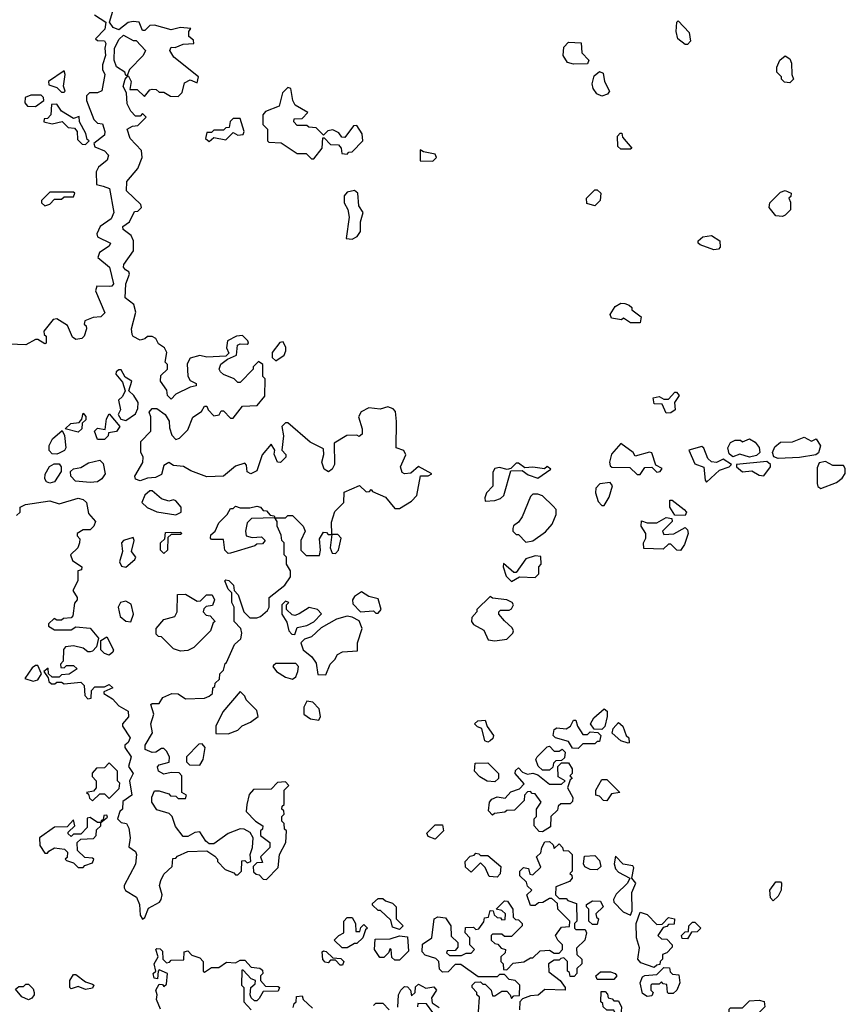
# Model space of a CAD drawing. Extents: x 2769579 to 2883812, y 684207 to 828660.
# Tile 475 of 505: x 2827909 to 2831378, y 809265 to 813405. Entities that reach past the tile are written whole.
import ezdxf

# ---------------------------------------------------------------- set-up
doc = ezdxf.new("R2010")
doc.units = 0

msp = doc.modelspace()

# ---------------------------------------------------------------- linework, layer by layer
at = {"layer": '0CON02XD'}
for points in [[(2828425, 809622.5), (2828435, 809630), (2828450.5, 809669.5), (2828495.8, 809694.2), (2828503.3, 809705), (2828506.7, 809725), (2828496.7, 809765), (2828501.2, 809785), (2828515, 809812.5), (2828550, 809845), (2828551.7, 809878.3), (2828565, 809880), (2828571.7, 809888.3), (2828615, 809907.5), (2828695, 809910), (2828728.3, 809888.3), (2828740, 809875), (2828740, 809865), (2828771.7, 809831.7), (2828808.3, 809818.3), (2828815, 809810), (2828825, 809810), (2828840, 809825), (2828841.7, 809868.3), (2828855, 809870), (2828865, 809860), (2828880, 809865), (2828877.5, 809895), (2828887.5, 809925), (2828890, 809965), (2828877, 809987), (2828851.7, 810001.7), (2828835, 810002.5), (2828785, 809983.3), (2828725, 809940), (2828705, 809940), (2828690.7, 809950.7), (2828665, 809990), (2828645, 809987.5), (2828615, 809970), (2828595, 809970), (2828563, 810013), (2828550, 810055), (2828537, 810067), (2828485, 810082.5), (2828463.8, 810115), (2828463.9, 810136.1), (2828475, 810162.5), (2828495, 810162.5), (2828535, 810150), (2828541.7, 810141.7), (2828565, 810140), (2828575, 810130), (2828605, 810130), (2828610, 810145), (2828590, 810155), (2828590, 810225), (2828578.3, 810238.3), (2828545, 810240), (2828515, 810233.3), (2828491.2, 810245), (2828487, 810263), (2828495, 810272.5), (2828537, 810283), (2828537.5, 810305), (2828525, 810330), (2828515, 810340), (2828505, 810340), (2828480, 810325), (2828465, 810323.3), (2828436.1, 810336.1), (2828436.2, 810355), (2828467, 810407), (2828460, 810445), (2828472.5, 810485), (2828460, 810525), (2828465, 810530), (2828495, 810530), (2828510, 810555), (2828548.3, 810571.7), (2828575, 810570), (2828605, 810550), (2828685, 810552.5), (2828705, 810560), (2828718.3, 810571.7), (2828720, 810595), (2828728.3, 810601.7), (2828730, 810615), (2828748.3, 810631.7), (2828750, 810655), (2828765, 810670), (2828771.7, 810698.3), (2828778.3, 810701.7), (2828811.7, 810778.3), (2828838.3, 810801.7), (2828842.5, 810825), (2828837.5, 810845), (2828810, 810875), (2828810, 810935), (2828800, 810955), (2828800, 810995), (2828785, 811010), (2828770, 811045), (2828775, 811050), (2828787, 811047), (2828807, 811027), (2828810, 811005), (2828827, 810987), (2828850, 810915), (2828875, 810890), (2828905, 810890), (2828920, 810895), (2828949.3, 810920.7), (2828957.5, 810935), (2828957.5, 810975), (2829023, 811027), (2829047, 811063), (2829047, 811087), (2829030, 811115), (2829030, 811145), (2829020, 811155), (2829020, 811205), (2829010, 811215), (2829007, 811237), (2828990, 811275), (2828990, 811295), (2828980, 811310), (2829025, 811310), (2829035, 811320), (2829055, 811320), (2829100, 811275), (2829107.5, 811255), (2829090, 811215), (2829090, 811175), (2829111.7, 811151.7), (2829168.3, 811151.7), (2829172.5, 811175), (2829168.3, 811221.7), (2829185, 811250), (2829198.3, 811248.3), (2829205, 811240), (2829220, 811240), (2829212.5, 811185), (2829221.7, 811161.7), (2829235, 811160), (2829247.5, 811175), (2829260, 811225), (2829245, 811240), (2829220, 811240), (2829218.3, 811291.7), (2829233, 811337), (2829270, 811375), (2829271.7, 811418.3), (2829337, 811447), (2829365, 811420), (2829378.3, 811421.7), (2829385, 811430), (2829391.7, 811421.7), (2829445, 811397.5), (2829485, 811350), (2829505, 811350), (2829555, 811380), (2829577.5, 811405), (2829593.3, 811486.7), (2829625, 811487.5), (2829640, 811495), (2829585, 811526.7), (2829552.3, 811497.7), (2829525, 811495.8), (2829515, 811501.2), (2829508.6, 811525), (2829531.2, 811575), (2829523.3, 811593.3), (2829490, 811605), (2829492.5, 811715), (2829487.5, 811757.5), (2829478.3, 811768.3), (2829455, 811777.5), (2829423, 811767), (2829375, 811773.3), (2829343.6, 811756.4), (2829332.5, 811735), (2829347.5, 811685), (2829348.3, 811661.7), (2829335, 811652.5), (2829325, 811657.5), (2829283, 811657), (2829230, 811625), (2829231.2, 811535), (2829222, 811515), (2829205.8, 811504.2), (2829188, 811515), (2829178.8, 811545), (2829187, 811577), (2829185, 811600), (2829129.3, 811629.3), (2829035, 811710), (2829025, 811710), (2829010, 811695), (2829017.5, 811655), (2829010, 811595), (2829027, 811577), (2829027.5, 811565), (2829005, 811542.5), (2828992.5, 811545), (2828978.3, 811578.3), (2828980, 811595), (2828965, 811620), (2828927.5, 811575), (2828905, 811507.5), (2828880, 811495), (2828864.1, 811504.1), (2828861.7, 811531.7), (2828855, 811540), (2828815, 811527.5), (2828765, 811486), (2828695, 811483.3), (2828628.3, 811508.3), (2828597, 811527), (2828555, 811530), (2828535, 811542.5), (2828515, 811530), (2828505, 811492.5), (2828479.3, 811480.7), (2828445, 811477.5), (2828415, 811466.7), (2828395, 811473.3), (2828392.5, 811485), (2828426.4, 811543.6), (2828427.5, 811565), (2828417, 811587), (2828418.3, 811631.7), (2828460, 811675), (2828460, 811735), (2828452.5, 811755), (2828465, 811770), (2828485, 811770), (2828520, 811745), (2828537, 811717), (2828538.3, 811688.3), (2828548.3, 811658.3), (2828565, 811640), (2828580, 811645), (2828615, 811680), (2828636.4, 811733.6), (2828673, 811757), (2828685, 811780), (2828695, 811780), (2828700, 811765), (2828725, 811740), (2828747, 811743), (2828755, 811760), (2828765, 811760), (2828795, 811730), (2828805, 811730), (2828845, 811780), (2828907, 811783), (2828938.3, 811821.7), (2828940, 811895), (2828930, 811905), (2828930, 811955), (2828911.7, 811968.3), (2828890, 811945), (2828890, 811935), (2828835, 811880), (2828825, 811880), (2828810, 811895), (2828765, 811913.3), (2828752.5, 811925), (2828746.7, 811935), (2828753.6, 811956.4), (2828781.7, 811978.3), (2828820, 811995), (2828823.6, 812036.4), (2828835, 812042.5), (2828865, 812040), (2828870, 812045), (2828867.5, 812055), (2828845, 812076.7), (2828820, 812075), (2828782.5, 812055), (2828777.5, 812025), (2828787.5, 812002.5), (2828775, 811990), (2828695, 811986.7), (2828665, 811992.5), (2828625, 811982.5), (2828612.3, 811957.7), (2828615.8, 811905.8), (2828625, 811887.5), (2828650, 811875), (2828650, 811865), (2828625, 811860), (2828565, 811830), (2828545, 811810), (2828530, 811825), (2828527, 811847), (2828500, 811885), (2828501.7, 811908.3), (2828530, 811935), (2828530, 811955), (2828520, 811965), (2828527.5, 812005), (2828517.5, 812025), (2828492.3, 812042.3), (2828480, 812065), (2828465, 812072.5), (2828445, 812072.5), (2828435, 812062.5), (2828415, 812057.5), (2828385, 812073.3), (2828381.2, 812081.2), (2828378.8, 812105), (2828396.7, 812175), (2828388, 812208), (2828352.5, 812235), (2828354.2, 812295), (2828370, 812335), (2828366.7, 812345), (2828353.6, 812353.6), (2828344.3, 812365), (2828345.6, 812375), (2828387, 812433), (2828387.5, 812475), (2828377.7, 812497.7), (2828343.2, 812523.2), (2828342, 812535), (2828370, 812555), (2828391.7, 812598.3), (2828405, 812600), (2828420, 812615), (2828418.3, 812628.3), (2828357.5, 812685), (2828358.8, 812725), (2828405, 812780), (2828423.3, 812825), (2828420, 812855), (2828372.5, 812905), (2828360, 812945), (2828383, 812957), (2828405, 812960), (2828440, 812995), (2828425, 813010), (2828415, 813000), (2828395, 813000), (2828375, 813020), (2828360.7, 813050.7), (2828357.5, 813097.5), (2828343.9, 813123.9), (2828352.5, 813155), (2828365, 813170), (2828377.5, 813145), (2828371.7, 813111.7), (2828401.7, 813111.7), (2828432.5, 813082.5), (2828455, 813110), (2828465, 813112.5), (2828481.7, 813111.7), (2828495, 813100), (2828515, 813100), (2828543, 813083), (2828575, 813082.5), (2828591.7, 813098.3), (2828600.7, 813139.3), (2828625, 813152.5), (2828655, 813140), (2828660, 813165), (2828557, 813247), (2828540, 813275), (2828545, 813290), (2828561.7, 813288.3), (2828595, 813302.5), (2828640, 813305), (2828638.3, 813318.3), (2828620, 813335), (2828620, 813355), (2828628.3, 813368.3), (2828585, 813372.5), (2828545, 813362.5), (2828475, 813382.5), (2828455, 813380), (2828435, 813360), (2828425, 813360), (2828410, 813395), (2828385, 813397.5), (2828365, 813392.5), (2828325, 813362.5), (2828301.9, 813371.9), (2828286.2, 813395), (2828308.3, 813468.3)], [(2828222.5, 813425), (2828270, 813395), (2828266, 813365), (2828227.5, 813325), (2828235, 813317.5), (2828265, 813316), (2828271.2, 813305), (2828266.2, 813285), (2828269.2, 813255), (2828256, 813215), (2828256.7, 813195), (2828266, 813175), (2828254.1, 813105.9), (2828235, 813098), (2828202.5, 813097.5), (2828190, 813085), (2828190, 813065), (2828220, 812985), (2828235, 812970), (2828256.7, 812966.7), (2828266.7, 812935), (2828265, 812920), (2828220, 812885), (2828225, 812870), (2828265, 812853.3), (2828281.2, 812835), (2828275.6, 812814.4), (2828240, 812785), (2828230, 812765), (2828231.7, 812711.7), (2828260, 812705), (2828286.7, 812695), (2828304.4, 812595), (2828292.5, 812567.5), (2828246.7, 812535), (2828232.5, 812505), (2828235, 812492.5), (2828290, 812465), (2828285, 812452.5), (2828243.6, 812426.4), (2828237.5, 812405), (2828286.2, 812365), (2828302.9, 812295), (2828295.5, 812284.5), (2828285, 812282.9), (2828232.5, 812285), (2828226.7, 812265), (2828267, 812173), (2828250, 812155), (2828217, 812153), (2828181.7, 812138.3), (2828180, 812125), (2828188.3, 812118.3), (2828190, 812105), (2828180, 812075), (2828170, 812065), (2828145, 812060), (2828130.7, 812070.7), (2828109.3, 812119.3), (2828065, 812147.5), (2828050, 812145), (2828010, 812095), (2828011.7, 812081.7), (2828020, 812075), (2828020, 812045), (2828015, 812042.5), (2827985, 812060), (2827975, 812060), (2827935, 812037.5), (2827865, 812040)], [(2830715, 813300), (2830705, 813300), (2830673.3, 813325), (2830666.7, 813355), (2830670, 813395), (2830675, 813400), (2830721.7, 813351.7), (2830727.5, 813315), (2830715, 813300)], [(2828360, 813170), (2828355, 813170), (2828350, 813185), (2828315, 813206.2), (2828305.6, 813235), (2828307.5, 813285), (2828326.4, 813323.6), (2828345, 813340), (2828385, 813317.5), (2828397.5, 813317.5), (2828437.5, 813275), (2828427.5, 813255), (2828370, 813195), (2828360, 813170)], [(2830235, 813217.5), (2830210, 813225), (2830192.5, 813255), (2830195, 813290), (2830215, 813310), (2830268.3, 813308.3), (2830270, 813265), (2830300, 813235), (2830295, 813220), (2830235, 813217.5)], [(2831145, 813140), (2831121.7, 813141.7), (2831110, 813155), (2831110, 813165), (2831090, 813185), (2831090, 813205), (2831102.5, 813235), (2831125, 813252.5), (2831145, 813240), (2831151.7, 813221.7), (2831152.5, 813175), (2831160, 813155), (2831145, 813140)], [(2828095, 813100), (2828100, 813105), (2828092.5, 813125), (2828100, 813175), (2828095, 813190), (2828030, 813145), (2828031.7, 813131.7), (2828065, 813120), (2828085, 813100), (2828095, 813100)], [(2830355, 813083.3), (2830333.6, 813093.6), (2830317.5, 813115), (2830313.3, 813135), (2830321.7, 813168.3), (2830345, 813187.5), (2830360.7, 813180.7), (2830366.2, 813145), (2830386.7, 813105), (2830378.3, 813091.7), (2830355, 813083.3)], [(2829145, 812820), (2829180, 812865), (2829181.7, 812908.3), (2829188.3, 812908.3), (2829215, 812880), (2829248.3, 812878.3), (2829260, 812865), (2829261.7, 812841.7), (2829285, 812840), (2829291.7, 812848.3), (2829305, 812850), (2829350, 812895), (2829347.5, 812925), (2829325, 812960), (2829311.7, 812958.3), (2829275, 812910), (2829261.7, 812911.7), (2829249.3, 812929.3), (2829225, 812942.5), (2829203, 812937), (2829185, 812920), (2829155, 812950), (2829123, 812953), (2829115, 812960), (2829075, 812960), (2829060, 812975), (2829061.7, 812988.3), (2829095, 812990), (2829120, 813015), (2829066.1, 813046.1), (2829056.7, 813065), (2829047.5, 813115), (2829035, 813120), (2829013, 813097), (2828998.3, 813041.7), (2828941.7, 813018.3), (2828930, 813005), (2828930, 812965), (2828950, 812945), (2828950, 812895), (2828955, 812890), (2829007, 812887), (2829075, 812842.5), (2829111.7, 812841.7), (2829135, 812820), (2829145, 812820)], [(2827975, 813040), (2828010, 813065), (2828008.3, 813078.3), (2827998.3, 813088.3), (2827955, 813087.5), (2827931.7, 813078.3), (2827930, 813055), (2827941.7, 813041.7), (2827975, 813040)], [(2828185, 812880), (2828200, 812895), (2828191.7, 812901.7), (2828187, 812927), (2828160, 812975), (2828158.3, 812998.3), (2828135, 812990), (2828085, 813020), (2828065, 813050), (2828041.7, 813048.3), (2828040, 813005), (2828025, 812990), (2828011.7, 812988.3), (2828010, 812975), (2828045, 812967.5), (2828087, 812977), (2828111.7, 812951.7), (2828138.3, 812948.3), (2828150, 812935), (2828151.7, 812901.7), (2828171.7, 812881.7), (2828185, 812880)], [(2828705, 812892.5), (2828725, 812910), (2828775, 812900), (2828805, 812930), (2828825, 812920), (2828848.3, 812921.7), (2828852.5, 812935), (2828835, 812990), (2828805, 812990), (2828793, 812977), (2828788.3, 812951.7), (2828775, 812950), (2828765, 812940), (2828725, 812940), (2828715, 812930), (2828695, 812930), (2828690, 812905), (2828705, 812892.5)], [(2830475, 812860), (2830435, 812860), (2830421.7, 812871.7), (2830420, 812915), (2830431.7, 812928.3), (2830438.3, 812928.3), (2830441.7, 812911.7), (2830480, 812865), (2830475, 812860)], [(2829645, 812810), (2829660, 812825), (2829655, 812840), (2829605, 812850), (2829591.7, 812858.3), (2829591.7, 812811.7), (2829645, 812810)], [(2829305, 812482.5), (2829326.4, 812493.6), (2829340, 812515), (2829340, 812555), (2829352.5, 812595), (2829333, 812623), (2829330, 812675), (2829315, 812687.5), (2829285, 812680), (2829272.5, 812665), (2829272.5, 812635), (2829287, 812607), (2829292.5, 812575), (2829280, 812485), (2829305, 812482.5)], [(2830325, 812622.5), (2830291.7, 812631.7), (2830290, 812655), (2830325, 812690), (2830335, 812690), (2830350, 812675), (2830347.5, 812645), (2830325, 812622.5)], [(2831113, 812577), (2831085, 812580), (2831057.5, 812615), (2831060, 812635), (2831105, 812680), (2831125, 812687.5), (2831150, 812675), (2831148.3, 812661.7), (2831140, 812655), (2831147.5, 812637.5), (2831147.5, 812605), (2831125, 812582.5), (2831113, 812577)], [(2828015, 812622.5), (2828035, 812630), (2828055, 812650), (2828085, 812650), (2828095, 812660), (2828135, 812660), (2828140, 812675), (2828135, 812680), (2828035, 812680), (2828000, 812645), (2828000, 812635), (2828015, 812622.5)], [(2830825, 812437.5), (2830768.3, 812458.3), (2830760, 812465), (2830760, 812475), (2830778.3, 812491.7), (2830815, 812497.5), (2830850, 812475), (2830851.7, 812448.3), (2830845, 812440), (2830825, 812437.5)], [(2830515, 812130), (2830475, 812130), (2830445, 812150), (2830437.5, 812142.5), (2830395, 812150), (2830390, 812165), (2830410.7, 812199.3), (2830435, 812212.5), (2830451.7, 812211.7), (2830470, 812205), (2830480, 812195), (2830480, 812185), (2830520, 812155), (2830515, 812130)], [(2828985, 811970), (2829020, 811995), (2829027, 812013), (2829027, 812027), (2829015, 812050), (2829001.7, 812048.3), (2828970, 812005), (2828970, 811985), (2828985, 811970)], [(2828355, 811720), (2828395, 811747.5), (2828405, 811770), (2828406, 811795), (2828388.8, 811825), (2828367.5, 811845), (2828379.2, 811885), (2828351.7, 811901.7), (2828335, 811933.3), (2828325, 811933.3), (2828313.8, 811925), (2828312, 811915), (2828340.8, 811880.8), (2828352.5, 811845), (2828340, 811820), (2828323.3, 811805), (2828332.5, 811765), (2828322.9, 811745), (2828334, 811725), (2828355, 811720)], [(2830625, 811750), (2830608.3, 811788.3), (2830575, 811790), (2830570, 811815), (2830595, 811820), (2830615, 811810), (2830635, 811810), (2830661.7, 811838.3), (2830668.3, 811838.3), (2830680, 811825), (2830660, 811795), (2830662.5, 811765), (2830645, 811752.5), (2830625, 811750)], [(2828155, 811670), (2828100, 811685), (2828123, 811707), (2828158.3, 811711.7), (2828170, 811725), (2828175, 811750), (2828187, 811737), (2828187, 811723), (2828171.7, 811708.3), (2828170, 811685), (2828155, 811670)], [(2828265, 811640), (2828235, 811640), (2828222.5, 811675), (2828235, 811687.5), (2828268.3, 811681.7), (2828273.6, 811726.4), (2828285, 811747.5), (2828330, 811695), (2828315, 811674), (2828281.7, 811668.3), (2828280, 811655), (2828265, 811640)], [(2828065, 811577.5), (2828045, 811580), (2828033, 811593), (2828032.5, 811615), (2828047, 811643), (2828087.5, 811677.5), (2828096.7, 811656.7), (2828102.5, 811605), (2828096.4, 811593.6), (2828075, 811582.5), (2828065, 811577.5)], [(2831095, 811559.5), (2831077.4, 811567.4), (2831071.4, 811585), (2831081.1, 811608.9), (2831105, 811628.8), (2831155, 811630), (2831205, 811650), (2831235, 811633.3), (2831255, 811642.5), (2831273.8, 811613.8), (2831265, 811583.8), (2831254.2, 811575.8), (2831185, 811564.4), (2831095, 811559.5)], [(2830502.7, 811492.7), (2830515, 811493.3), (2830535, 811522), (2830565, 811523.3), (2830585, 811502.5), (2830600, 811505), (2830608.3, 811518.3), (2830581.7, 811531.7), (2830565, 811583.3), (2830555, 811586.2), (2830495, 811570), (2830486.7, 811585), (2830435, 811622.5), (2830395, 811577.5), (2830386.2, 811545), (2830389.3, 811529.3), (2830397, 811523), (2830472.3, 811522.3), (2830502.7, 811492.7)], [(2830795, 811460), (2830849.3, 811510.7), (2830890, 811525), (2830900, 811535), (2830865, 811556.7), (2830836.4, 811543.6), (2830815, 811546.2), (2830799.5, 811559.5), (2830783.6, 811603.6), (2830775, 811610), (2830720, 811595), (2830745, 811537.5), (2830783, 811523), (2830788.3, 811468.3), (2830795, 811460)], [(2830975, 811565.7), (2830935, 811577.5), (2830905, 811567.5), (2830889.7, 811579.7), (2830884, 811605), (2830895, 811626.7), (2830915, 811637.5), (2830937, 811637), (2830945, 811630), (2830975, 811642.5), (2830999.3, 811629.3), (2831015.8, 811605.8), (2831018.8, 811585), (2831005, 811572.5), (2830975, 811565.7)], [(2828035, 811455.7), (2828021.7, 811461.7), (2828014.3, 811475), (2828015.8, 811494.2), (2828033.3, 811526.7), (2828053, 811537), (2828075, 811537.5), (2828082.5, 811525), (2828083.3, 811505), (2828055, 811462), (2828035, 811455.7)], [(2828205, 811458.9), (2828142.5, 811465), (2828123.3, 811485), (2828122.5, 811505), (2828135, 811516.7), (2828165, 811522.5), (2828198.3, 811541.7), (2828245, 811553.3), (2828259.5, 811539.5), (2828268, 811495), (2828253.8, 811475), (2828235, 811462.5), (2828205, 811458.9)], [(2829865, 811380), (2829905, 811383.3), (2829928.3, 811391.7), (2829942.5, 811405), (2829971.7, 811508.3), (2830019.3, 811509.3), (2830045, 811491.2), (2830085, 811477.5), (2830140, 811515), (2830125, 811526.7), (2830113, 811517), (2830065, 811523.3), (2830030.7, 811520.7), (2830005, 811540), (2829995, 811540), (2829971.7, 811518.3), (2829957, 811513), (2829925, 811522.5), (2829905, 811517.5), (2829897, 811503), (2829896.4, 811443.6), (2829870, 811415), (2829862.5, 811395), (2829865, 811380)], [(2831035, 811486.7), (2831063.8, 811525), (2831063.8, 811535), (2831047.3, 811547.3), (2830920, 811535), (2830920, 811525), (2830945, 811503.3), (2830985, 811507.5), (2831015, 811490), (2831035, 811486.7)], [(2831275, 811433.8), (2831341.2, 811458.8), (2831365, 811476.7), (2831377, 811497), (2831377.5, 811517.5), (2831370, 811530), (2831325, 811530), (2831295, 811546.7), (2831268.3, 811541.7), (2831259.3, 811520.7), (2831258.8, 811455), (2831261.7, 811441.7), (2831275, 811433.8)], [(2830365, 811362.5), (2830385, 811397.5), (2830400, 811445), (2830389.3, 811459.3), (2830346, 811454), (2830328.8, 811435), (2830328, 811415), (2830339.2, 811379.2), (2830355, 811362.5), (2830365, 811362.5)], [(2828565, 811322.5), (2828587.5, 811335), (2828587.5, 811355), (2828565, 811382.5), (2828555, 811386.7), (2828535, 811381.2), (2828505, 811390.8), (2828465, 811423.8), (2828455, 811423.8), (2828434.2, 811405.8), (2828422.5, 811375), (2828444.3, 811354.3), (2828485, 811336.2), (2828565, 811322.5)], [(2830035, 811207.5), (2830065, 811213.3), (2830118, 811252), (2830146.4, 811283.6), (2830162.5, 811325), (2830162.5, 811345), (2830149.5, 811359.5), (2830105, 811402.5), (2830085, 811410), (2830065, 811410), (2830055, 811400), (2830020, 811315), (2830005, 811292.5), (2829983.6, 811276.4), (2829980, 811265), (2829980, 811255), (2829995, 811240), (2830005, 811240), (2830035, 811207.5)], [(2827895, 811320), (2827910, 811335), (2827910, 811355), (2827933.6, 811366.4), (2828035, 811382.5), (2828075, 811370), (2828155, 811392.5), (2828175, 811387.5), (2828190, 811375), (2828198.3, 811328.3), (2828227.5, 811295), (2828220, 811275), (2828205, 811260), (2828175, 811260), (2828150, 811245), (2828150, 811235), (2828161.7, 811221.7), (2828160, 811205), (2828152.5, 811185), (2828122.5, 811155), (2828130.7, 811130.7), (2828170, 811105), (2828168.3, 811091.7), (2828153, 811087), (2828152.5, 811045), (2828132.5, 811005), (2828150, 810975), (2828150, 810965), (2828138.3, 810951.7), (2828131.7, 810898.3), (2828125, 810890), (2828093, 810887), (2828085, 810880), (2828065, 810880), (2828053, 810887), (2828030, 810865), (2828030, 810855), (2828055, 810840), (2828125, 810840), (2828145, 810852.5), (2828205, 810846.7), (2828240, 810805), (2828231.7, 810768.3), (2828215, 810750), (2828205, 810747.5), (2828195, 810747.5), (2828175, 810762.5), (2828135, 810772.5), (2828101.7, 810768.3), (2828093.3, 810756.7), (2828091.7, 810708.3), (2828080, 810695), (2828081.7, 810681.7), (2828095, 810680), (2828105, 810690), (2828135, 810690), (2828150, 810675), (2828117, 810653), (2828085, 810650), (2828075, 810640), (2828045, 810640), (2828030, 810655), (2828028.3, 810678.3), (2828010, 810665), (2828028.3, 810638.3), (2828031.7, 810621.7), (2828043, 810613), (2828057, 810613), (2828065, 810620), (2828085, 810620), (2828095, 810612.5), (2828165, 810620), (2828180, 810605), (2828183, 810563), (2828195, 810550), (2828208.3, 810551.7), (2828210, 810585), (2828225, 810600), (2828265, 810600), (2828285, 810610), (2828300, 810595), (2828261.7, 810578.3), (2828261.7, 810571.7), (2828299.3, 810549.3), (2828325, 810520), (2828365, 810497.5), (2828366.4, 810473.6), (2828340, 810445), (2828340, 810435), (2828372.9, 810385), (2828365, 810366.2), (2828350, 810355), (2828350, 810345), (2828377.5, 810305), (2828366.2, 810265), (2828385.7, 810235), (2828370, 810205), (2828380, 810145), (2828341.7, 810118.3), (2828340, 810085), (2828330, 810075), (2828320, 810045), (2828335, 810030), (2828357.5, 810025), (2828367.5, 810005), (2828372.5, 809965), (2828367.5, 809927.5), (2828395, 809908), (2828399.2, 809895), (2828395.8, 809854.2), (2828347.5, 809765), (2828347.5, 809755), (2828353.6, 809743.6), (2828399.2, 809715), (2828412, 809685), (2828415, 809640), (2828425, 809622.5)], [(2828785, 811160), (2828770, 811175), (2828765, 811220), (2828715, 811220), (2828710, 811225), (2828711.7, 811238.3), (2828730, 811255), (2828745, 811290), (2828780, 811325), (2828795, 811350), (2828805, 811350), (2828815, 811360), (2828835, 811352.5), (2828875, 811352.5), (2828905, 811360), (2828920, 811355), (2828931.7, 811341.7), (2828945, 811340), (2828961.7, 811321.7), (2828978.3, 811318.3), (2828980, 811310), (2828883, 811307), (2828865, 811290), (2828857.5, 811255), (2828860, 811235), (2828885, 811227.5), (2828925, 811230), (2828940, 811215), (2828928.3, 811201.7), (2828905, 811200), (2828897, 811193), (2828795, 811162.5), (2828785, 811160)], [(2830705, 811320), (2830661.7, 811321.7), (2830640, 811355), (2830640, 811385), (2830650, 811385), (2830700, 811345), (2830710, 811335), (2830705, 811320)], [(2830685, 811172.5), (2830670, 811175), (2830645, 811200), (2830635, 811200), (2830611.7, 811178.3), (2830531.7, 811181.7), (2830530, 811205), (2830540, 811225), (2830540, 811245), (2830520, 811275), (2830521.7, 811298.3), (2830545, 811290), (2830585, 811290), (2830625, 811312.5), (2830648.3, 811308.3), (2830650, 811295), (2830610, 811255), (2830615, 811240), (2830657, 811243), (2830705, 811270), (2830715, 811260), (2830717.5, 811245), (2830701.7, 811198.3), (2830685, 811172.5)], [(2828515, 811160), (2828500, 811175), (2828500, 811205), (2828518.3, 811221.7), (2828521.7, 811248.3), (2828585, 811250), (2828590, 811245), (2828585, 811240), (2828545, 811240), (2828531.7, 811228.3), (2828530, 811175), (2828515, 811160)], [(2828355, 811102.5), (2828392.5, 811135), (2828396.2, 811145), (2828378.3, 811168.3), (2828390, 811215), (2828385, 811227.5), (2828345, 811215.8), (2828336, 811205), (2828340.7, 811169.3), (2828327.5, 811125), (2828337, 811107), (2828355, 811102.5)], [(2829975, 811043.3), (2830008.3, 811061.7), (2830075, 811060), (2830090, 811075), (2830090, 811105), (2830100, 811115), (2830098.3, 811148.3), (2830075, 811150), (2830035, 811137.5), (2829995, 811080), (2829985, 811080), (2829941.7, 811118.3), (2829940, 811105), (2829952.5, 811065), (2829975, 811043.3)], [(2828585, 810750), (2828555, 810760), (2828505, 810810), (2828491.7, 810811.7), (2828481.7, 810821.7), (2828482.5, 810845), (2828515, 810882.5), (2828560, 810895), (2828570, 810915), (2828571.7, 810988.3), (2828605, 810990), (2828655, 810960), (2828668.3, 810961.7), (2828693, 810987), (2828717, 810987), (2828727.5, 810965), (2828718.3, 810941.7), (2828691.7, 810938.3), (2828681.7, 810928.3), (2828680, 810915), (2828691.7, 810901.7), (2828708.3, 810898.3), (2828730, 810875), (2828721.7, 810868.3), (2828710, 810835), (2828640, 810765), (2828615, 810752.5), (2828585, 810750)], [(2829415, 810910), (2829427.5, 810925), (2829415, 810970), (2829375, 810980), (2829345, 811000), (2829315, 810980), (2829307.5, 810965), (2829308.3, 810948.3), (2829340, 810915), (2829395, 810920), (2829405, 810910), (2829415, 810910)], [(2828375, 810872.5), (2828387.5, 810905), (2828377.1, 810947.1), (2828355, 810960), (2828332.5, 810955), (2828322, 810935), (2828330.8, 810895), (2828355, 810876), (2828375, 810872.5)], [(2829065, 810820), (2829075, 810850), (2829115, 810857.5), (2829145, 810872.5), (2829177, 810907), (2829160, 810925), (2829125, 810933.3), (2829083.6, 810906.4), (2829065, 810900), (2829053, 810903), (2829030, 810925), (2829030, 810945), (2829040, 810955), (2829025, 810960), (2829010, 810945), (2829010, 810905), (2829031.7, 810871.7), (2829040, 810835), (2829051.7, 810821.7), (2829065, 810820)], [(2829905, 810793.8), (2829955, 810800), (2829980, 810825), (2829983.3, 810835), (2829978.3, 810848.3), (2829945, 810877.5), (2829922.5, 810905), (2829922.5, 810915), (2829928.3, 810921.7), (2829965, 810922.5), (2829975, 810927.5), (2829983.3, 810945), (2829977.5, 810955), (2829955, 810966), (2829895, 810972.5), (2829885, 810980), (2829830, 810925), (2829830, 810915), (2829808.3, 810891.7), (2829807.5, 810875), (2829815, 810862.5), (2829858.3, 810838.3), (2829877, 810797), (2829905, 810793.8)], [(2829195, 810650), (2829212.5, 810695), (2829232.5, 810715), (2829243.6, 810736.4), (2829265, 810747.5), (2829328.3, 810751.7), (2829327.5, 810785), (2829347.5, 810845), (2829335, 810877.5), (2829305, 810893.3), (2829285, 810896.7), (2829240, 810885), (2829175, 810847.5), (2829135, 810810), (2829105, 810800), (2829090, 810785), (2829100, 810755), (2829136.4, 810726.4), (2829155, 810700), (2829161.7, 810651.7), (2829195, 810650)], [(2828285, 810732.5), (2828265, 810740), (2828250, 810755), (2828250, 810795), (2828275, 810810), (2828302.5, 810755), (2828300, 810745), (2828285, 810732.5)], [(2829055, 810632.5), (2829068.3, 810641.7), (2829077.5, 810665), (2829080, 810685), (2829068.3, 810698.3), (2828985, 810697.5), (2828975, 810690), (2828972.5, 810685), (2828987.5, 810665), (2829025, 810640), (2829055, 810632.5)], [(2827965, 810623.3), (2827985, 810630), (2828000, 810655), (2827985, 810690), (2827975, 810690), (2827960.7, 810679.3), (2827930, 810635), (2827965, 810623.3)], [(2828785, 810402.5), (2828825, 810417.5), (2828843.9, 810436.1), (2828878.3, 810451.7), (2828910, 810475), (2828905, 810500), (2828860, 810545), (2828855, 810560), (2828835, 810580), (2828762.5, 810495), (2828732.5, 810435), (2828733, 810403), (2828785, 810402.5)], [(2829165, 810460), (2829172.5, 810475), (2829167, 810507), (2829140, 810535), (2829115, 810540), (2829102.5, 810515), (2829102.5, 810485), (2829130, 810465), (2829165, 810460)], [(2830355, 810420), (2830321.7, 810421.7), (2830307.5, 810445), (2830320.7, 810469.3), (2830365, 810507.5), (2830377, 810497), (2830377.5, 810475), (2830367, 810433), (2830355, 810420)], [(2829875, 810367.5), (2829863, 810373), (2829850, 810425), (2829831.7, 810431.7), (2829820, 810445), (2829833, 810457), (2829865, 810460), (2829873, 810433), (2829900, 810395), (2829897, 810383), (2829885, 810372.5), (2829875, 810367.5)], [(2830255, 810340), (2830231.7, 810341.7), (2830215, 810370), (2830160, 810385), (2830150, 810395), (2830155, 810420), (2830165, 810427.5), (2830205, 810423.3), (2830222.5, 810435), (2830235, 810460), (2830245, 810460), (2830252.5, 810435), (2830275, 810400), (2830295, 810400), (2830305, 810410), (2830338.3, 810408.3), (2830350, 810395), (2830345, 810370), (2830335, 810370), (2830325, 810360), (2830275, 810360), (2830255, 810340)], [(2830465, 810362.5), (2830435, 810372.5), (2830397.5, 810405), (2830402.5, 810425), (2830425, 810450), (2830442.5, 810435), (2830457.5, 810395), (2830467.5, 810385), (2830470, 810365), (2830465, 810362.5)], [(2828665, 810270), (2828680, 810295), (2828687.5, 810345), (2828675, 810360), (2828661.7, 810358.3), (2828610, 810305), (2828610, 810285), (2828621.7, 810271.7), (2828665, 810270)], [(2830135, 810250), (2830105, 810250), (2830087, 810267), (2830077.5, 810295), (2830082.5, 810305), (2830125, 810347.5), (2830135, 810350), (2830155, 810330), (2830175, 810330), (2830188.3, 810338.3), (2830200, 810325), (2830198.3, 810301.7), (2830185, 810290), (2830161.7, 810288.3), (2830151.7, 810278.3), (2830148.3, 810261.7), (2830135, 810250)], [(2828215, 810120), (2828245, 810150), (2828265, 810150), (2828285, 810130), (2828327, 810173), (2828330, 810195), (2828320, 810205), (2828320, 810245), (2828285, 810280), (2828265, 810260), (2828231.7, 810258.3), (2828213, 810237), (2828213, 810223), (2828230, 810205), (2828230, 810175), (2828218.3, 810161.7), (2828190, 810155), (2828198.3, 810148.3), (2828201.7, 810131.7), (2828215, 810120)], [(2829905, 810200), (2829873, 810203), (2829841.7, 810221.7), (2829820, 810245), (2829821.7, 810278.3), (2829875, 810280), (2829920, 810235), (2829920, 810215), (2829905, 810200)], [(2830105, 809990), (2830091.7, 809991.7), (2830070, 810015), (2830070, 810045), (2830080, 810055), (2830080, 810085), (2830100, 810115), (2830075, 810150), (2830061.7, 810151.7), (2830055, 810160), (2830041.7, 810158.3), (2830030, 810145), (2830028.3, 810121.7), (2829988.3, 810081.7), (2829955, 810080), (2829947, 810073), (2829903, 810067), (2829895, 810060), (2829878.3, 810078.3), (2829882.5, 810115), (2829892, 810128), (2829915, 810137.5), (2829948.3, 810131.7), (2829971.7, 810158.3), (2830008.3, 810171.7), (2830028.3, 810191.7), (2829990, 810235), (2829991.7, 810248.3), (2830005, 810260), (2830021.7, 810241.7), (2830042.5, 810232.5), (2830065, 810237.5), (2830085, 810230), (2830135, 810190), (2830185, 810190), (2830200, 810205), (2830171.7, 810221.7), (2830170, 810265), (2830185, 810280), (2830215, 810280), (2830230, 810255), (2830230, 810235), (2830220, 810225), (2830230, 810215), (2830221.7, 810208.3), (2830210, 810175), (2830232.5, 810135), (2830231.7, 810118.3), (2830221.7, 810108.3), (2830182.5, 810107.5), (2830171.7, 810098.3), (2830168.3, 810081.7), (2830140, 810055), (2830138.3, 810011.7), (2830105, 809990)], [(2828945, 809790), (2828995, 809840), (2829000, 809895), (2829027.5, 809945), (2829030, 809995), (2829021.7, 810001.7), (2829020, 810025), (2829010, 810035), (2829010, 810055), (2829020, 810065), (2829018.3, 810078.3), (2829010, 810085), (2829011.7, 810098.3), (2829020, 810105), (2829020, 810165), (2829040, 810185), (2829025, 810200), (2828991.7, 810198.3), (2828965, 810170), (2828891.7, 810168.3), (2828873, 810147), (2828862.5, 810105), (2828860, 810075), (2828900, 810035), (2828930, 810015), (2828928.3, 810001.7), (2828920, 809995), (2828920, 809975), (2828960, 809945), (2828960, 809925), (2828920, 809885), (2828928.3, 809861.7), (2828905, 809860), (2828890, 809845), (2828891.7, 809821.7), (2828901.7, 809811.7), (2828915, 809810), (2828931.7, 809791.7), (2828945, 809790)], [(2830375, 810120), (2830361.7, 810121.7), (2830345, 810140), (2830330, 810145), (2830330, 810165), (2830355, 810210), (2830375, 810210), (2830430, 810155), (2830395, 810150), (2830375, 810120)], [(2828175, 809840), (2828181.7, 809848.3), (2828215, 809860), (2828220, 809875), (2828215, 809880), (2828181.7, 809881.7), (2828151.7, 809911.7), (2828150, 809945), (2828165, 809960), (2828218.3, 809961.7), (2828230, 809975), (2828231.7, 809998.3), (2828250, 810015), (2828250, 810030), (2828278.3, 810051.7), (2828275, 810060), (2828261.7, 810058.3), (2828260, 810040), (2828251.7, 810038.3), (2828250, 810030), (2828235, 810030), (2828205, 810050), (2828191.7, 810048.3), (2828191.7, 810008.3), (2828165, 809980), (2828135, 809980), (2828125, 809970), (2828111.7, 809981.7), (2828111.7, 809988.3), (2828140, 810015), (2828135, 810040), (2828108.3, 810011.7), (2828055, 810010), (2827992.5, 809965), (2827993, 809933), (2828015, 809900), (2828025, 809900), (2828030.7, 809909.3), (2828055, 809922.5), (2828097, 809917), (2828110, 809905), (2828107.5, 809882.5), (2828100, 809875), (2828105, 809870), (2828135, 809860), (2828155, 809840), (2828175, 809840)], [(2829655, 809960), (2829625, 809970), (2829620, 809985), (2829655, 810020), (2829685, 810020), (2829690, 809995), (2829655, 809960)], [(2829837, 809233), (2829840, 809295), (2829830, 809305), (2829830, 809315), (2829810, 809335), (2829810, 809345), (2829821.7, 809358.3), (2829845, 809360), (2829855, 809350), (2829865, 809350), (2829890, 809325), (2829895, 809300), (2829905, 809300), (2829935, 809320), (2829955, 809320), (2829970, 809305), (2829975, 809290), (2829985, 809300), (2830008.3, 809301.7), (2830010, 809345), (2829990, 809365), (2829965, 809370), (2829945, 809390), (2829925, 809390), (2829915, 809380), (2829835, 809380), (2829761.7, 809431.7), (2829738.3, 809431.7), (2829708.3, 809401.7), (2829685, 809400), (2829673, 809413), (2829670, 809445), (2829657, 809457), (2829611.7, 809471.7), (2829600, 809485), (2829601.7, 809518.3), (2829640, 809545), (2829650, 809625), (2829665, 809632.5), (2829698.3, 809628.3), (2829720, 809595), (2829721.7, 809551.7), (2829750, 809525), (2829750, 809505), (2829738.3, 809491.7), (2829705, 809490), (2829701.7, 809481.7), (2829715, 809470), (2829765, 809470), (2829785, 809480), (2829805, 809480), (2829820, 809495), (2829800, 809515), (2829800, 809545), (2829780, 809565), (2829781.7, 809588.3), (2829815, 809590), (2829825, 809580), (2829838.3, 809581.7), (2829858.3, 809611.7), (2829861.7, 809628.3), (2829878.3, 809631.7), (2829885, 809660), (2829898.3, 809658.3), (2829901.7, 809641.7), (2829915, 809630), (2829928.3, 809628.3), (2829935, 809620), (2829948.3, 809621.7), (2829950, 809645), (2829935, 809660), (2829910, 809665), (2829945, 809700), (2829958.3, 809698.3), (2829980, 809665), (2829981.7, 809631.7), (2829991.7, 809621.7), (2830005, 809620), (2830020, 809605), (2830020, 809595), (2829975, 809550), (2829945, 809550), (2829935, 809560), (2829895, 809560), (2829890, 809555), (2829890, 809535), (2829905, 809520), (2829918.3, 809518.3), (2829931.7, 809501.7), (2829950, 809495), (2829948.3, 809481.7), (2829930, 809465), (2829930, 809445), (2829940, 809435), (2829941.7, 809411.7), (2829955, 809410), (2829981.7, 809438.3), (2830027, 809443), (2830055, 809460), (2830065, 809460), (2830095, 809490), (2830135, 809492.5), (2830155, 809480), (2830175, 809480), (2830190, 809495), (2830190, 809515), (2830170, 809535), (2830160, 809555), (2830185, 809590), (2830218.3, 809591.7), (2830220, 809615), (2830170, 809665), (2830168.3, 809688.3), (2830145, 809710), (2830135, 809710), (2830107, 809693), (2830088.3, 809691.7), (2830075, 809680), (2830055, 809680), (2830040, 809725), (2830060, 809745), (2830041.7, 809761.7), (2830038.3, 809778.3), (2830010, 809805), (2830010, 809825), (2830025, 809840), (2830046.4, 809836.4), (2830051.7, 809811.7), (2830065, 809810), (2830098.3, 809841.7), (2830080, 809885), (2830098.3, 809901.7), (2830102.5, 809925), (2830115, 809947.5), (2830135, 809950), (2830150, 809935), (2830155, 809920), (2830175, 809940), (2830190, 809925), (2830191.7, 809911.7), (2830215, 809910), (2830230, 809895), (2830230, 809825), (2830220, 809815), (2830228.3, 809808.3), (2830230, 809795), (2830218.3, 809781.7), (2830161.7, 809758.3), (2830160, 809725), (2830175, 809710), (2830205, 809710), (2830211.7, 809701.7), (2830248.3, 809688.3), (2830250, 809615), (2830240, 809605), (2830240, 809585), (2830245, 809580), (2830285, 809580), (2830290, 809565), (2830282.5, 809535), (2830248.3, 809501.7), (2830250, 809475), (2830270, 809455), (2830270, 809435), (2830250, 809415), (2830250, 809395), (2830238.3, 809381.7), (2830221.7, 809381.7), (2830218.3, 809398.3), (2830210, 809405), (2830210, 809445), (2830195, 809460), (2830181.7, 809458.3), (2830175, 809450), (2830155, 809450), (2830130, 809435), (2830131.7, 809401.7), (2830180, 809365), (2830200, 809335), (2830200, 809325), (2830115, 809327.5), (2830087, 809303), (2830055, 809300), (2830021.7, 809288.3), (2830010, 809275), (2830008.3, 809241.7)], [(2829915, 809800), (2829881.7, 809801.7), (2829865, 809840), (2829845, 809860), (2829805, 809820), (2829781.7, 809841.7), (2829780, 809865), (2829801.7, 809888.3), (2829818.3, 809891.7), (2829825, 809900), (2829838.3, 809898.3), (2829845, 809890), (2829875, 809890), (2829930, 809845), (2829927, 809813), (2829915, 809800)], [(2830335, 809830), (2830305, 809832.5), (2830283.3, 809843.3), (2830277.5, 809855), (2830281.7, 809888.3), (2830325, 809890), (2830345, 809870), (2830350, 809845), (2830335, 809830)], [(2830475, 809640), (2830482.3, 809657.7), (2830480.8, 809735), (2830497.5, 809775), (2830480, 809795), (2830489.3, 809839.3), (2830485, 809847.5), (2830444.4, 809854.4), (2830412.5, 809887.5), (2830406, 809855), (2830412, 809835), (2830425, 809821.2), (2830472.5, 809795), (2830462.5, 809775), (2830415, 809728.8), (2830404.3, 809705), (2830405.7, 809695), (2830443.6, 809653.6), (2830475, 809640)], [(2831075, 809700), (2831063, 809713), (2831060, 809745), (2831085, 809780), (2831105, 809780), (2831110, 809775), (2831107.5, 809745), (2831095, 809720), (2831075, 809700)], [(2829505, 809580), (2829475, 809590), (2829468.3, 809618.3), (2829425, 809660), (2829415, 809660), (2829391.7, 809681.7), (2829391.7, 809688.3), (2829415, 809710), (2829435, 809710), (2829445, 809700), (2829475, 809690), (2829490, 809675), (2829490, 809625), (2829520, 809595), (2829505, 809580)], [(2830335, 809600), (2830315, 809600), (2830300, 809615), (2830300, 809665), (2830290, 809675), (2830290, 809685), (2830315, 809700), (2830348.3, 809698.3), (2830360, 809675), (2830330, 809645), (2830331.7, 809631.7), (2830340, 809625), (2830335, 809600)], [(2829285, 809502.5), (2829263, 809503), (2829230, 809535), (2829250, 809555), (2829270, 809565), (2829270, 809615), (2829285, 809630), (2829305, 809630), (2829320, 809605), (2829321.7, 809571.7), (2829338.3, 809571.7), (2829341.7, 809588.3), (2829355, 809600), (2829370, 809585), (2829361.7, 809578.3), (2829350, 809545), (2829325, 809520), (2829315, 809520), (2829285, 809502.5)], [(2830575, 809420), (2830518.8, 809438.8), (2830506, 809455), (2830512.3, 809502.3), (2830500, 809545), (2830499.4, 809605), (2830515, 809652.5), (2830545, 809642.5), (2830585, 809600), (2830608.3, 809601.7), (2830635, 809630), (2830660, 809625), (2830658.3, 809601.7), (2830635, 809600), (2830628.3, 809591.7), (2830611.7, 809588.3), (2830590, 809555), (2830605, 809540), (2830628.3, 809538.3), (2830650, 809515), (2830650, 809505), (2830628.3, 809481.7), (2830610, 809475), (2830610, 809455), (2830600, 809445), (2830598.3, 809431.7), (2830585, 809430), (2830575, 809420)], [(2830715, 809540), (2830691.7, 809541.7), (2830690, 809555), (2830705, 809570), (2830718.3, 809571.7), (2830720, 809595), (2830735, 809610), (2830745, 809610), (2830770, 809585), (2830755, 809570), (2830731.7, 809568.3), (2830715, 809540)], [(2829505, 809450), (2829485, 809450), (2829471.7, 809461.7), (2829470, 809495), (2829465, 809500), (2829458.3, 809481.7), (2829438.3, 809461.7), (2829421.7, 809461.7), (2829400, 809495), (2829401.7, 809538.3), (2829465, 809540), (2829505, 809552.5), (2829538.3, 809548.3), (2829541.7, 809488.3), (2829505, 809450)], [(2828500, 809245), (2828484, 809285), (2828486.7, 809305), (2828480, 809325), (2828495, 809350), (2828508.3, 809348.3), (2828515, 809340), (2828525, 809350), (2828530, 809395), (2828495, 809410), (2828490, 809405), (2828488.3, 809371.7), (2828473.3, 809375), (2828470, 809395), (2828480, 809405), (2828473.8, 809435), (2828490, 809465), (2828480, 809495), (2828485, 809500), (2828498.3, 809498.3), (2828508.3, 809488.3), (2828510, 809455), (2828525, 809440), (2828538.3, 809441.7), (2828545, 809450), (2828598.3, 809451.7), (2828600, 809485), (2828615, 809490), (2828631.7, 809471.7), (2828665, 809460), (2828680, 809445), (2828680, 809405), (2828685, 809400), (2828715, 809420), (2828745, 809420), (2828778.3, 809441.7), (2828815, 809440), (2828835, 809450), (2828855, 809450), (2828881.7, 809421.7), (2828917, 809417), (2828928.3, 809408.3), (2828930, 809395), (2828920, 809385), (2828920, 809365), (2828941.7, 809341.7), (2828995, 809340), (2829000, 809335), (2828995, 809320), (2828931.7, 809318.3), (2828915, 809290), (2828905, 809280), (2828895, 809280), (2828881.7, 809291.7), (2828877.5, 809305), (2828880, 809335), (2828898.3, 809351.7), (2828900, 809365), (2828881.7, 809371.7), (2828848.3, 809408.3), (2828841.7, 809408.3), (2828840, 809345), (2828850, 809335), (2828850, 809275), (2828881.7, 809241.7)], [(2829265, 809430), (2829255, 809430), (2829235, 809450), (2829215, 809450), (2829205, 809440), (2829191.7, 809441.7), (2829183, 809453), (2829180, 809485), (2829185, 809490), (2829197, 809487), (2829225, 809460), (2829258.3, 809458.3), (2829270, 809445), (2829265, 809430)], [(2830545, 809297.5), (2830525, 809310), (2830516.2, 809355), (2830525, 809380), (2830535, 809386.2), (2830585, 809390), (2830615, 809420), (2830638.3, 809418.3), (2830641.7, 809401.7), (2830651.7, 809391.7), (2830678.3, 809388.3), (2830682.5, 809355), (2830670, 809325), (2830655, 809310), (2830635, 809310), (2830630, 809315), (2830628.3, 809348.3), (2830611.7, 809351.7), (2830605, 809360), (2830595, 809350), (2830565, 809350), (2830560, 809345), (2830560, 809325), (2830570, 809315), (2830565, 809300), (2830545, 809297.5)], [(2828185, 809327.5), (2828155, 809340), (2828125, 809330), (2828120, 809335), (2828120, 809365), (2828135, 809390), (2828145, 809390), (2828185, 809360), (2828215, 809350), (2828220, 809345), (2828215, 809332.5), (2828185, 809327.5)], [(2830405, 809370), (2830335, 809370), (2830330, 809385), (2830348.3, 809401.7), (2830391.7, 809401.7), (2830410, 809395), (2830417.5, 809385), (2830405, 809370)], [(2827945, 809283.3), (2827917, 809297), (2827891.7, 809328.3), (2827905, 809340), (2827925, 809340), (2827935, 809350), (2827945, 809350), (2827965, 809330), (2827970, 809315), (2827970, 809305), (2827959.3, 809290.7), (2827945, 809283.3)], [(2829497, 809253), (2829500, 809305), (2829510, 809325), (2829525, 809340), (2829538.3, 809338.3), (2829550, 809325), (2829555, 809300), (2829570, 809315), (2829571.7, 809338.3), (2829585, 809350), (2829615, 809332.5), (2829648.3, 809338.3), (2829660, 809325), (2829638.3, 809291.7), (2829641.7, 809271.7), (2829671.7, 809251.7)], [(2829058.3, 809251.7), (2829061.7, 809268.3), (2829070, 809275), (2829071.7, 809298.3), (2829095, 809300), (2829100, 809285), (2829138.3, 809248.3)], [(2830435, 809220), (2830415, 809220), (2830405, 809240), (2830375, 809240), (2830360, 809255), (2830358.3, 809268.3), (2830350, 809275), (2830351.7, 809318.3), (2830368.3, 809318.3), (2830378.3, 809308.3), (2830381.7, 809291.7), (2830398.3, 809288.3), (2830405, 809280), (2830425, 809280), (2830437, 809253), (2830435, 809220)], [(2829395, 809260), (2829405, 809270), (2829435, 809270), (2829461.7, 809241.7)], [(2829645, 809230), (2829617.5, 809267.5), (2829581.7, 809268.3), (2829580, 809255)], [(2830975, 809160), (2830935, 809160), (2830905, 809180), (2830881.7, 809181.7), (2830880, 809215), (2830890, 809225), (2830890, 809245), (2830895, 809250), (2830945, 809250), (2830975, 809280), (2831015, 809282.5), (2831037, 809277), (2831040, 809255), (2830995, 809210), (2830975, 809160)]]:
    msp.add_lwpolyline(points, dxfattribs=at)

doc.saveas('drawing.dxf')
